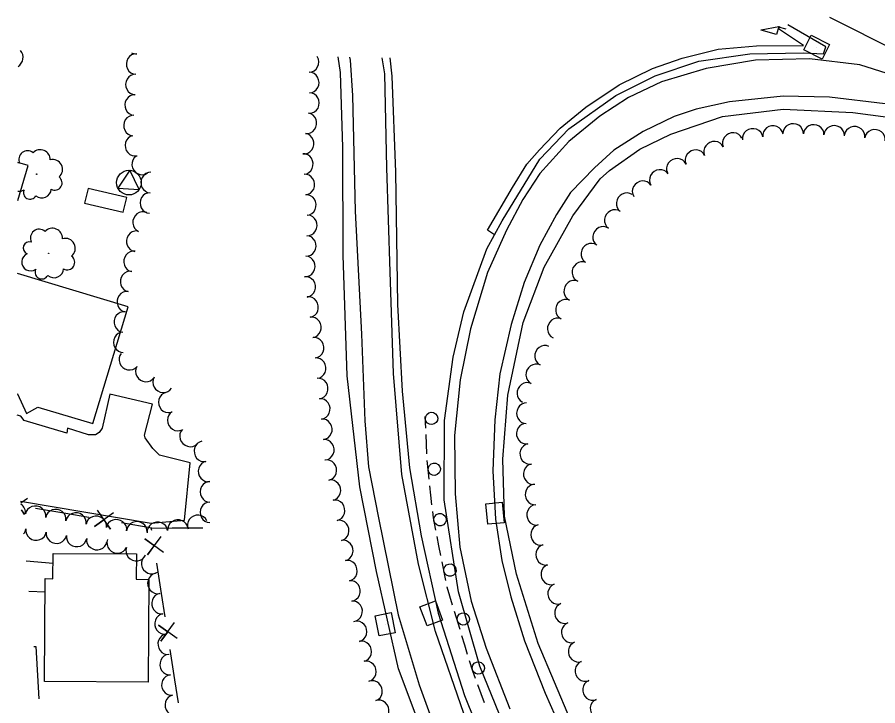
# Model space of a CAD drawing. Extents: x 1746010 to 1754829, y 655801 to 663091.
# Drawn here: x 1753241.8 to 1753661.2, y 657160.2 to 657495.6 of the extents above; entities that cross this region are included whole.
import ezdxf

# ---------------------------------------------------------------- set-up
doc = ezdxf.new("R2010")
doc.units = 0
for name, color, linetype in [('SURVEY - AERIAL SURVEY - Photo Control - Points - Elevations', 7, 'Continuous'), ('SURVEY - AERIAL SURVEY - Photo Control - Points - Locators', 7, 'Continuous'), ('SURVEY - AERIAL SURVEY - Photo Control - Points - Numbers', 7, 'Continuous'), ('SURVEY - CENTERLINE - Existing Roads - Development', 7, 'Continuous'), ('SURVEY - CENTERLINE - Existing Roads Curve Text', 7, 'Continuous'), ('SURVEY - CENTERLINE - Existing Roads Text', 7, 'Continuous'), ('SURVEY - CENTERLINE - Preliminary - Development', 7, 'Continuous')]:
    doc.layers.add(name, color=color, linetype=linetype)

msp = doc.modelspace()

# ---------------------------------------------------------------- linework, layer by layer
at = {"layer": 'SURVEY - AERIAL SURVEY - Photo Control - Points - Elevations'}
msp.add_lwpolyline([(1753474.35, 657389.63), (1753470.89, 657391.8), (1753483.12, 657412.63), (1753490.2, 657423.94), (1753496.33, 657430.92), (1753506.32, 657441.45), (1753518.86, 657451.81), (1753535.19, 657462.71), (1753551.44, 657470.63), (1753565.77, 657475.63), (1753583.45, 657479.94), (1753602.11, 657481.7), (1753625.01, 657481.8), (1753612.81, 657489.85), (1753613.62, 657491.12)], dxfattribs=at)
at = {"layer": 'SURVEY - AERIAL SURVEY - Photo Control - Points - Locators'}
for points in [[(1753637.56, 657495.57), (1753670.88, 657478.92)], [(1753482.47, 657141.93), (1753467.28, 657179.48), (1753456.9, 657215.75), (1753449.79, 657260.41), (1753450.05, 657299.08), (1753454.18, 657329.91), (1753459.4, 657352.11), (1753470.6, 657382.8), (1753478.05, 657396.36), (1753496.41, 657426.48), (1753510.66, 657441.21), (1753533.46, 657457.46), (1753552.61, 657467.07), (1753573.88, 657474.15), (1753598.83, 657477.67), (1753624.84, 657478.23), (1753634.71, 657477.75), (1753635.82, 657481.16), (1753617.34, 657491.81)], [(1753750.9, 656709.87), (1753724.61, 656750.6), (1753704.23, 656778), (1753683.06, 656805.93), (1753655.94, 656838.53), (1753609.06, 656894.35), (1753560.09, 656951.56), (1753528.4, 656989.82), (1753505.99, 657020.44), (1753481.56, 657055.42), (1753460.95, 657096.18), (1753444.01, 657134.51), (1753427.57, 657178.16), (1753416.96, 657225.51), (1753408.73, 657266.76), (1753402.63, 657320.94), (1753400.61, 657379.59), (1753400.54, 657432.05), (1753399.41, 657468.62), (1753398.28, 657476.21)], [(1753403.75, 657476.1), (1753404.01, 657474.57), (1753405.2, 657457.5), (1753406.48, 657401.1), (1753409.51, 657341.24), (1753411.13, 657298.98), (1753413.05, 657276.64), (1753417.91, 657251.78), (1753427.36, 657204.55), (1753437.72, 657170.32), (1753449.26, 657138.75), (1753473.91, 657083.79), (1753493.41, 657050.04), (1753514.93, 657018.21), (1753543.67, 656981.05), (1753569.98, 656950.08), (1753593.84, 656921.5), (1753635.62, 656871.89), (1753673.8, 656825.81), (1753692.62, 656804.39), (1753707.43, 656785.04), (1753725.46, 656760.68), (1753744.98, 656731.33), (1753756.51, 656712.8)], [(1753767.31, 656725.98), (1753742.66, 656762.94), (1753722.84, 656789.81), (1753697.42, 656821.53), (1753664.77, 656860.89), (1753628.33, 656904.67), (1753587.35, 656953.18), (1753554.25, 656993.6), (1753530.02, 657024.53), (1753510.82, 657053.49), (1753492.62, 657084.85), (1753475.79, 657118.57), (1753459.38, 657156.41), (1753445.67, 657196.3), (1753437.31, 657229.21), (1753429.3, 657272.81), (1753425.21, 657322.07), (1753423.6, 657371.6), (1753421.91, 657422.15), (1753420.94, 657468), (1753419.62, 657475.78)], [(1753423.3, 657475.71), (1753424.3, 657466.91), (1753426.17, 657420.04), (1753427.09, 657355.71), (1753429.38, 657313.47), (1753432.96, 657276.04), (1753438.61, 657242.9), (1753446.99, 657205.31), (1753459.75, 657165.22), (1753475.12, 657126.8), (1753497.06, 657082.9), (1753524.77, 657037.47), (1753551.83, 657000.76), (1753586.14, 656960.76), (1753635.92, 656900.77), (1753699.64, 656825.91), (1753726.34, 656792.07), (1753751.29, 656757.89), (1753771.59, 656727.52)], [(1753682.13, 657462.88), (1753652.37, 657472.36), (1753627.88, 657475.31), (1753601.58, 657474.65), (1753577.48, 657470.64), (1753555.73, 657464.1), (1753539.76, 657456.45), (1753525.7, 657447.33), (1753510.54, 657435.11), (1753496.42, 657419.52), (1753488.19, 657406.76), (1753480.28, 657391.86), (1753471.02, 657371.15), (1753462.67, 657343.71), (1753457.6, 657318.89), (1753454.84, 657291.78), (1753455.24, 657263.36), (1753457.54, 657237.51), (1753463.07, 657211.06), (1753470.27, 657188.3), (1753481.9, 657158.6)], [(1753664.76, 657453.46), (1753637.56, 657456.66), (1753615.08, 657457.13), (1753588.88, 657454.3), (1753572.62, 657450.85), (1753561.95, 657447.17), (1753546.81, 657439.91), (1753532.53, 657430.75), (1753523.08, 657422.24), (1753511.48, 657410.17), (1753504.65, 657399.54), (1753496.43, 657384.46), (1753488.84, 657366.29), (1753482.51, 657345.95), (1753476.94, 657321.84), (1753474.47, 657299.52), (1753473.57, 657274.64), (1753474.92, 657251.14), (1753477.9, 657230.97), (1753482.33, 657213.3), (1753489.04, 657191.82), (1753499, 657166.28), (1753508.81, 657144.28)], [(1753511.57, 657152.89), (1753495.68, 657190.53), (1753485.14, 657224.26), (1753479.33, 657252.6), (1753478.42, 657280.35), (1753480.89, 657311.53), (1753488.41, 657346.92), (1753498.58, 657373.76), (1753512.52, 657398.88), (1753525.88, 657416.84), (1753530.48, 657420.96), (1753545.19, 657431.24), (1753560.25, 657438.65), (1753585.53, 657447.23), (1753615.02, 657450.78), (1753648.98, 657449.1), (1753680.95, 657444.97)], [(1753242.04, 657406.32), (1753247.06, 657423.36), (1753242.09, 657424.88)], [(1753243.43, 657259.82), (1753307.13, 657249.06), (1753323.37, 657250.55), (1753326.16, 657278.46), (1753311.13, 657282.28), (1753307.93, 657285.53), (1753304.11, 657290.72), (1753303.84, 657292.05), (1753307.65, 657307.08), (1753286.88, 657312.01), (1753283.16, 657295.39), (1753281.76, 657293.27), (1753279.91, 657292.2), (1753276.46, 657292.18), (1753266.38, 657295.4), (1753265.95, 657293.02), (1753245.17, 657299.1), (1753243.57, 657301.3), (1753241.8, 657301.78)], [(1753246.09, 657230.74), (1753259.27, 657229.71)], [(1753255.35, 657215.51), (1753247.47, 657215.83)], [(1753249.93, 657189.02), (1753250.86, 657188.99), (1753252.27, 657163.52)]]:
    msp.add_lwpolyline(points, dxfattribs=at)
at = {"layer": 'SURVEY - AERIAL SURVEY - Photo Control - Points - Numbers'}
for points in [[(1753440.89, 657295.47), (1753440.67, 657301.05)], [(1753441.19, 657287.58), (1753441.01, 657292.27)], [(1753441.38, 657282.88), (1753441.19, 657287.58)], [(1753442.54, 657270.54), (1753441.55, 657279.69)], [(1753443.4, 657262.69), (1753442.89, 657267.36)], [(1753443.91, 657258.01), (1753443.4, 657262.69)], [(1753445.77, 657245.77), (1753444.6, 657251.67), (1753444.26, 657254.83)], [(1753447.3, 657238.02), (1753446.39, 657242.63)], [(1753448.22, 657233.41), (1753447.3, 657238.02)], [(1753450.63, 657221.24), (1753448.84, 657230.27)], [(1753452.61, 657213.6), (1753451.28, 657217.97), (1753451.25, 657218.1)], [(1753453.98, 657209.11), (1753452.61, 657213.6)], [(1753457.61, 657197.25), (1753454.92, 657206.05)], [(1753459.92, 657189.69), (1753458.54, 657194.19)], [(1753461.29, 657185.2), (1753459.92, 657189.69)], [(1753465.14, 657173.42), (1753463.79, 657177), (1753462.22, 657182.14)], [(1753467.92, 657166.02), (1753466.27, 657170.42)], [(1753469.57, 657161.62), (1753467.92, 657166.02)]]:
    msp.add_lwpolyline(points, dxfattribs=at)
for centre, start, end in [((1753443.71, 657300.14), 295.486, 295.472), ((1753445.03, 657275.39), 299.4912, 299.4772), ((1753447.83, 657250.82), 304.4714, 304.4574), ((1753452.68, 657226.29), 304.4714, 304.4574), ((1753459.14, 657202.48), 310.259, 310.245), ((1753466.45, 657178.57), 310.259, 310.245)]:
    msp.add_arc(centre, 3, start, end, dxfattribs=at)
at = {"layer": 'SURVEY - CENTERLINE - Existing Roads - Development'}
for p, q in [((1753296.61, 657421), (1753290.88, 657412.32)), ((1753301.26, 657411.7), (1753296.61, 657421)), ((1753290.88, 657412.32), (1753301.26, 657411.7))]:
    msp.add_line(p, q, dxfattribs=at)
for points in [[(1753274.66, 657405.07), (1753293.49, 657400.65), (1753295.15, 657407.71), (1753276.32, 657412.12)], [(1753255.09, 657171.93), (1753255.39, 657222.09), (1753259.23, 657222.07), (1753259.3, 657234.39), (1753299.88, 657234.15), (1753299.81, 657221.77), (1753305.91, 657221.73), (1753305.61, 657171.64)]]:
    msp.add_lwpolyline(points, close=True, dxfattribs=at)
for points in [[(1753241.82, 657312.14), (1753241.93, 657312.11), (1753246.27, 657302.5), (1753251.82, 657305.7), (1753278.69, 657297.6), (1753295.83, 657354.48), (1753241.96, 657370.71)], [(1753246.75, 657261.16), (1753243.52, 657258.83)], [(1753265.5, 657253.84), (1753250.71, 657256.34)], [(1753243.82, 657255.53), (1753245.42, 657253.27), (1753243.82, 657255.56)], [(1753276.74, 657251.94), (1753265.5, 657253.84)], [(1753288.66, 657254.08), (1753279.54, 657247.51), (1753284.05, 657250.81), (1753287.33, 657246.2), (1753280.87, 657255.4)], [(1753307.41, 657246.76), (1753292.61, 657249.26)], [(1753307.34, 657245.51), (1753307.14, 657246.76), (1753317.24, 657246.81)], [(1753317.24, 657246.81), (1753332.2, 657246.88)], [(1753313.13, 657234.87), (1753304.04, 657241.47), (1753308.58, 657238.22), (1753305.26, 657233.67), (1753311.91, 657242.67)], [(1753312.14, 657214.81), (1753309.82, 657229.61)], [(1753313.9, 657203.55), (1753312.14, 657214.81)], [(1753319.68, 657192.91), (1753310.6, 657199.51), (1753315.14, 657196.26), (1753311.82, 657191.71), (1753318.47, 657200.71)], [(1753318.69, 657172.84), (1753316.38, 657187.65)], [(1753320.45, 657161.59), (1753318.69, 657172.84)]]:
    msp.add_lwpolyline(points, dxfattribs=at)
msp.add_circle((1753296.25, 657415), 6, dxfattribs=at)
at = {"layer": 'SURVEY - CENTERLINE - Existing Roads Curve Text'}
for p, q in [((1753604.3, 657489.39), (1753612.9, 657490.98)), ((1753612.9, 657490.98), (1753611.77, 657487.14)), ((1753612.66, 657490.94), (1753616.32, 657489.87)), ((1753604.29, 657489.33), (1753604.3, 657489.39)), ((1753611.77, 657487.14), (1753604.29, 657489.33))]:
    msp.add_line(p, q, dxfattribs=at)
at = {"layer": 'SURVEY - CENTERLINE - Existing Roads Text'}
for centre, radius in [((1753251.29, 657419.12), 0.148), ((1753257.12, 657380.56), 0.152)]:
    msp.add_circle(centre, radius, dxfattribs=at)
for centre, radius, start, end in [((1753246.84, 657426.32), 4.24, 49.4933, 206.2823), ((1753253.06, 657426.2), 4.83, 358.5461, 136.0703), ((1753242.13, 657421.69), 2.91, 71.6095, 90.8249), ((1753259.15, 657421.45), 4.8, 309.4419, 105.2804), ((1753260.15, 657414.86), 3.54, 239.6948, 54.6951), ((1753242.71, 657415.02), 4.23, 261.0952, 305.0499), ((1753248.03, 657410.16), 3.22, 154.2488, 331.568), ((1753253.82, 657412.1), 4.56, 229.5359, 356.3816), ((1753252.56, 657387.95), 4.35, 49.4933, 206.2823), ((1753258.94, 657387.82), 4.95, 358.5461, 136.0703), ((1753247.72, 657383.19), 2.98, 71.6095, 250.3551), ((1753265.19, 657382.95), 4.92, 309.4419, 105.2804), ((1753248.31, 657376.35), 4.34, 111.6302, 305.0499), ((1753266.22, 657376.19), 3.63, 239.6948, 54.6951), ((1753253.78, 657371.36), 3.3, 154.2488, 331.568), ((1753259.72, 657373.35), 4.68, 229.5359, 356.3816)]:
    msp.add_arc(centre, radius, start, end, dxfattribs=at)
for centre, major_axis, start_param, end_param in [((1753239.93, 657475.81), (-1.82, -4.66), 0.898209, 2.702083), ((1753299.48, 657482.75), (-0.58, 4.97), 2.594834, 3.141593), ((1753299.71, 657472.78), (0.18, 5), 0, 3.141593), ((1753384.06, 657473.77), (0.06, -5), 0, 2.117512), ((1753299.34, 657462.8), (0.18, 5), 0, 3.141593), ((1753384.17, 657463.77), (0.06, -5), 0, 3.141593), ((1753298.94, 657452.81), (0.28, 4.99), 0, 3.141593), ((1753384.29, 657453.77), (0.06, -5), 0, 3.141593), ((1753383.03, 657443.88), (-0.68, -4.95), 0, 3.141593), ((1753298.39, 657442.82), (0.28, 4.99), 0, 3.141593), ((1753600.13, 657436.58), (4.95, 0.7), 0, 3.141593), ((1753610.03, 657437.98), (4.95, 0.7), 0, 3.141593), ((1753619.95, 657438.96), (5, -0.22), 0, 3.141593), ((1753629.94, 657438.52), (5, -0.22), 0, 3.141593), ((1753639.93, 657438.07), (5, -0.22), 0, 3.141593), ((1753649.92, 657437.62), (4.95, -0.74), 0, 3.141593), ((1753659.81, 657436.14), (4.95, -0.74), 0, 3.141593), ((1753299.11, 657432.95), (-1.1, 4.88), 0, 3.141593), ((1753381.66, 657433.99), (-0.68, -4.95), 0, 3.141593), ((1753590.42, 657434.53), (4.54, 2.09), 0, 3.141593), ((1753581.33, 657430.34), (4.54, 2.09), 0, 3.141593), ((1753302.5, 657423.71), (-2.77, 4.17), 0, 3.141593), ((1753381.31, 657424.06), (0.36, -4.99), 0, 3.141593), ((1753572.25, 657426.15), (4.54, 2.09), 0, 3.141593), ((1753563.17, 657421.96), (4.54, 2.09), 0, 3.141593), ((1753306.76, 657415.02), (0.17, 5), 0, 3.141593), ((1753554.79, 657416.51), (4.18, 2.74), 0, 3.141593), ((1753382.03, 657414.09), (0.36, -4.99), 0, 3.141593), ((1753546.43, 657411.03), (4.18, 2.74), 0, 3.141593), ((1753306.42, 657405.06), (0.17, 5), 0, 3.141593), ((1753382.74, 657404.12), (0.36, -4.99), 0, 3.141593), ((1753538.54, 657405.06), (2.87, 4.09), 0, 3.141593), ((1753302.86, 657395.84), (2.03, 4.57), 0, 3.141593), ((1753383.23, 657394.15), (-0.24, -4.99), 0, 3.141593), ((1753532.8, 657396.87), (2.87, 4.09), 0, 3.141593), ((1753527.06, 657388.68), (2.87, 4.09), 0, 3.141593), ((1753299.71, 657386.48), (0.6, 4.96), 0, 3.141593), ((1753382.74, 657384.16), (-0.24, -4.99), 0, 3.141593), ((1753521.32, 657380.49), (2.87, 4.09), 0, 3.141593), ((1753298.44, 657376.63), (0.84, 4.93), 0, 3.141593), ((1753382.26, 657374.18), (-0.24, -4.99), 0, 3.141593), ((1753516.94, 657371.54), (2, 4.58), 0, 3.141593), ((1753296.78, 657366.83), (0.84, 4.93), 0, 3.141593), ((1753382.48, 657364.23), (0.69, -4.95), 0, 3.141593), ((1753512.94, 657362.37), (2, 4.58), 0, 3.141593), ((1753295.14, 657357.02), (0.7, 4.95), 0, 3.141593), ((1753383.85, 657354.36), (0.69, -4.95), 0, 3.141593), ((1753508.93, 657353.21), (2, 4.58), 0, 3.141593), ((1753293.75, 657347.17), (0.7, 4.95), 0, 3.141593), ((1753385.23, 657344.48), (0.69, -4.95), 0, 3.141593), ((1753504.93, 657344.05), (2, 4.58), 0, 3.141593), ((1753293.4, 657337.22), (-0.06, 5), 0, 3.141593), ((1753386.53, 657334.59), (0.5, -4.97), 0, 3.141593), ((1753498.75, 657330.71), (2.15, 4.51), 0, 3.141593), ((1753296.3, 657328.58), (-3.8, 3.25), 0, 3.141593), ((1753387.54, 657324.65), (0.5, -4.97), 0, 3.141593), ((1753494.45, 657321.68), (2.15, 4.51), 0, 3.141593), ((1753304.35, 657322.82), (-4.23, 2.67), 0, 3.141593), ((1753312.78, 657317.49), (-4.23, 2.67), 0, 3.141593), ((1753388.55, 657314.71), (0.5, -4.97), 0, 3.141593), ((1753490.15, 657312.65), (2.15, 4.51), 0, 3.141593), ((1753315.37, 657307.93), (-1.2, 4.85), 0, 3.141593), ((1753389.56, 657304.77), (0.5, -4.97), 0, 3.141593), ((1753489.88, 657302.67), (0.11, 5), 0, 3.141593), ((1753319.79, 657299.02), (-2.41, 4.38), 0, 3.141593), ((1753390.55, 657294.83), (0.49, -4.98), 0, 3.141593), ((1753325.86, 657291.22), (-3.57, 3.5), 0, 3.141593), ((1753489.8, 657292.68), (-0.85, 4.93), 0, 3.141593), ((1753391.52, 657284.89), (0.49, -4.98), 0, 3.141593), ((1753332.73, 657284.09), (-1, 4.9), 0, 3.141593), ((1753491.5, 657282.83), (-0.85, 4.93), 0, 3.141593), ((1753334.73, 657274.29), (-1, 4.9), 0, 3.141593), ((1753392.73, 657274.98), (1, -4.9), 0, 3.141593), ((1753493.2, 657272.98), (-0.85, 4.93), 0, 3.141593), ((1753335.67, 657264.39), (0.02, 5), 0, 3.141593), ((1753394.74, 657265.19), (1, -4.9), 0, 3.141593), ((1753494.07, 657263.06), (-0.39, 4.99), 0, 3.141593), ((1753396.75, 657255.39), (1, -4.9), 0, 3.141593), ((1753240.88, 657254.42), (4.93, -0.82), 0, 1.157078), ((1753250.74, 657252.78), (4.93, -0.82), 0, 3.141593), ((1753260.61, 657251.13), (4.93, -0.82), 0, 3.141593), ((1753335.63, 657254.4), (0.02, 5), 0, 3.141593), ((1753494.84, 657253.13), (-0.39, 4.99), 0, 3.141593), ((1753270.47, 657249.48), (4.93, -0.82), 0, 3.141593), ((1753280.33, 657247.83), (4.93, -0.82), 0, 3.141593), ((1753329.65, 657248.3), (4.57, 2.02), 0, 3.141593), ((1753290.2, 657246.18), (4.93, -0.82), 0, 3.141593), ((1753300.14, 657245.18), (4.98, -0.4), 0, 3.141593), ((1753310.1, 657244.95), (4.97, 0.53), 0, 3.141593), ((1753320.05, 657246.02), (4.97, 0.53), 0, 3.141593), ((1753398.75, 657245.6), (1, -4.9), 0, 3.141593), ((1753496.8, 657243.38), (-1.22, 4.85), 0, 3.141593), ((1753241.09, 657247.09), (-4.94, 0.78), 2.579523, 3.141593), ((1753250.97, 657245.53), (-4.94, 0.78), 0, 3.141593), ((1753260.85, 657243.97), (-4.94, 0.78), 0, 3.141593), ((1753270.73, 657242.41), (-4.94, 0.78), 0, 3.141593), ((1753280.6, 657240.85), (-4.94, 0.78), 0, 3.141593), ((1753290.46, 657239.22), (-4.63, 1.88), 0, 3.141593), ((1753400.76, 657235.8), (1, -4.9), 0, 3.141593), ((1753299.73, 657235.46), (-4.63, 1.88), 0, 3.141593), ((1753499.23, 657233.71), (-1.22, 4.85), 0, 3.141593), ((1753307.16, 657229.3), (-3.02, 3.99), 0, 3.141593), ((1753402.77, 657226), (1, -4.9), 0, 3.141593), ((1753501.77, 657224.06), (-1.67, 4.71), 0, 3.141593), ((1753310.06, 657219.74), (-1, 4.9), 0, 3.141593), ((1753404.25, 657216.13), (0.53, -4.97), 0, 3.141593), ((1753505.1, 657214.65), (-1.67, 4.71), 0, 3.141593), ((1753312.06, 657209.94), (-0.75, 4.94), 0, 3.141593), ((1753405.31, 657206.18), (0.53, -4.97), 0, 3.141593), ((1753508.43, 657205.24), (-1.67, 4.71), 0, 3.141593), ((1753313.56, 657200.05), (-0.75, 4.94), 0, 3.141593), ((1753407.48, 657196.43), (1.14, -4.87), 0, 3.141593), ((1753511.76, 657195.83), (-1.67, 4.71), 0, 3.141593), ((1753315.06, 657190.17), (-0.75, 4.94), 0, 3.141593), ((1753409.76, 657186.7), (1.14, -4.87), 0, 3.141593), ((1753515.09, 657186.43), (-1.67, 4.71), 0, 3.141593), ((1753316.02, 657180.22), (-0.42, 4.98), 0, 3.141593), ((1753412.04, 657176.96), (1.14, -4.87), 0, 3.141593), ((1753518.44, 657177.03), (-1.84, 4.65), 0, 3.141593), ((1753316.86, 657170.26), (-0.42, 4.98), 0, 3.141593), ((1753414.99, 657167.43), (1.62, -4.73), 0, 3.141593), ((1753522.11, 657167.78), (-1.84, 4.65), 0, 3.141593), ((1753318.53, 657160.42), (-1, 4.9), 0, 3.141593), ((1753418.22, 657157.97), (1.62, -4.73), 0, 3.141593), ((1753525.78, 657158.54), (-1.84, 4.65), 0, 3.141593)]:
    msp.add_ellipse(centre, major_axis=major_axis, ratio=0.940188, start_param=start_param, end_param=end_param, dxfattribs=at)
at = {"layer": 'SURVEY - CENTERLINE - Preliminary - Development'}
for p, q in [((1753631.35, 657481.04), (1753631.35, 657481.04)), ((1753474.62, 657253.92), (1753474.62, 657253.92)), ((1753443.59, 657205.17), (1753443.59, 657205.17)), ((1753421.07, 657199.87), (1753421.07, 657199.87))]:
    msp.add_line(p, q, dxfattribs=at)
for points in [[(1753625.07, 657479.75), (1753628.72, 657486.88), (1753637.62, 657482.33), (1753633.98, 657475.2), (1753625.07, 657479.75)], [(1753479.08, 657249.33), (1753471.12, 657248.56), (1753470.15, 657258.51), (1753478.11, 657259.28), (1753479.08, 657249.33)], [(1753438.07, 657208.43), (1753445.56, 657211.26), (1753449.1, 657201.91), (1753441.62, 657199.08), (1753438.07, 657208.43)], [(1753425.99, 657195.77), (1753418.15, 657194.17), (1753416.15, 657203.96), (1753423.99, 657205.57), (1753425.99, 657195.77)]]:
    msp.add_lwpolyline(points, dxfattribs=at)

doc.saveas('drawing.dxf')
